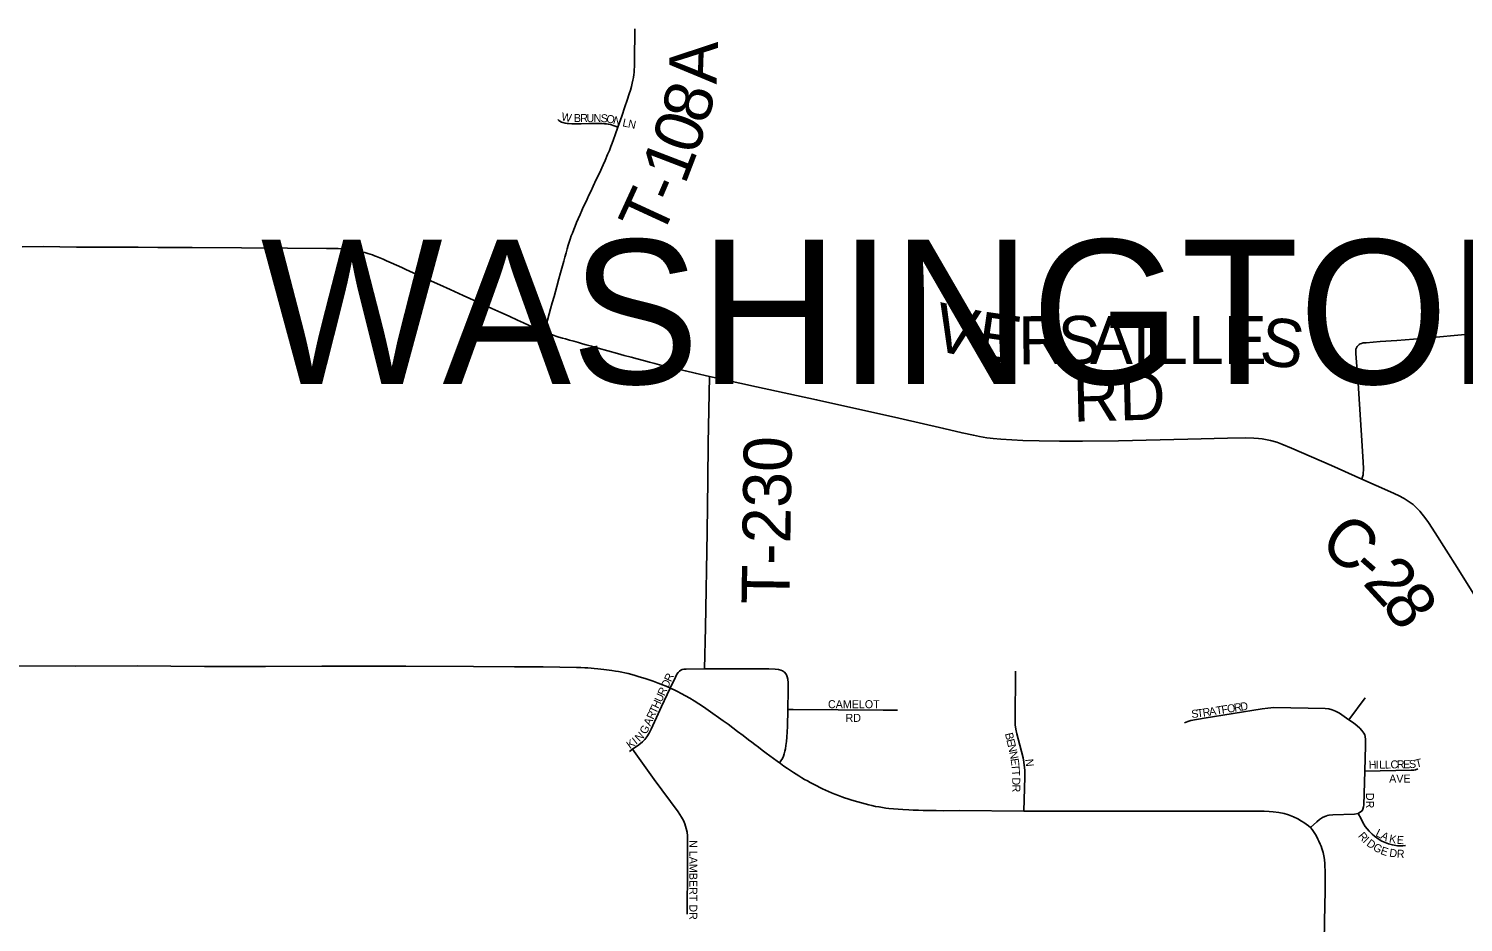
# Model space of a CAD drawing. Extents: x -87 to 2145, y -2128 to 440.
# Drawn here: x 221.2 to 266.02, y -527.53 to -499.63 of the extents above; entities that cross this region are included whole.
import ezdxf

# ---------------------------------------------------------------- set-up
doc = ezdxf.new("R2010")
doc.units = 0
for name, color, linetype in [('GM_X_City_Street', 7, 'Continuous'), ('GM_X_City_Street_Text', 7, 'Continuous'), ('GM_X_County_Road', 7, 'Continuous'), ('GM_X_County_Road_Text', 7, 'Continuous'), ('GM_X_State_Route', 7, 'Continuous'), ('GM_X_Township_Road', 7, 'Continuous'), ('GM_X_Township_Road_Text', 7, 'Continuous'), ('GM_X_Township_Subdivision', 7, 'Continuous'), ('GM_X_Township_Subdivision_Text', 7, 'Continuous'), ('GM_X_Township_Text', 7, 'Continuous')]:
    doc.layers.add(name, color=color, linetype=linetype)

msp = doc.modelspace()

# ---------------------------------------------------------------- linework, layer by layer
at = {"layer": 'GM_X_City_Street'}
for points in [[(257.309, -521.306), (257.413, -521.257), (257.506, -521.225), (257.925, -521.152), (259.734, -520.865), (259.912, -520.84), (260.095, -520.827), (261.704, -520.857), (261.814, -520.866), (261.927, -520.896), (262.022, -520.935), (262.148, -521.005), (262.448, -521.21)], [(262.448, -521.21), (262.955, -520.517)], [(262.448, -521.21), (262.586, -521.302), (262.703, -521.394), (262.786, -521.473), (262.849, -521.546), (262.907, -521.624), (262.938, -521.682), (262.952, -521.728), (262.963, -521.826), (262.963, -522.007), (262.942, -522.81)], [(262.942, -522.81), (262.909, -523.861), (262.901, -523.93), (262.882, -523.997), (262.855, -524.047), (262.812, -524.086), (262.739, -524.131)], [(262.942, -522.81), (264.391, -522.783), (264.472, -522.776), (264.521, -522.767), (264.596, -522.736)], [(262.739, -524.131), (262.617, -524.156), (261.94, -524.173), (261.826, -524.183), (261.765, -524.197), (261.752, -524.202), (261.692, -524.223), (261.621, -524.259), (261.528, -524.32), (261.442, -524.391), (261.246, -524.572)], [(262.739, -524.131), (262.826, -524.304), (262.884, -524.415), (262.956, -524.535), (263.02, -524.616), (263.081, -524.689), (263.171, -524.782), (263.244, -524.844), (263.362, -524.928), (263.473, -524.995), (263.574, -525.043), (263.68, -525.081), (263.804, -525.113), (263.964, -525.14), (264.059, -525.146), (264.132, -525.142), (264.21, -525.129)]]:
    msp.add_lwpolyline(points, dxfattribs=at)
at = {"layer": 'GM_X_County_Road'}
for points in [[(220.99, -506.435), (221.653, -506.434), (222.692, -506.447), (223.621, -506.449), (224.617, -506.454), (225.228, -506.458), (226.303, -506.461), (227.846, -506.476), (229.285, -506.486), (230.501, -506.491), (230.696, -506.493), (230.783, -506.495), (230.865, -506.497), (230.956, -506.502), (231.05, -506.506), (231.156, -506.515), (231.236, -506.523), (231.308, -506.532), (231.388, -506.545), (231.464, -506.56), (231.538, -506.575), (231.609, -506.593), (231.701, -506.617), (231.792, -506.643), (231.866, -506.667), (231.941, -506.693), (232.004, -506.717), (232.067, -506.742), (232.171, -506.786), (232.267, -506.827), (232.38, -506.876), (232.527, -506.942), (232.692, -507.016), (232.853, -507.088), (232.979, -507.144), (233.211, -507.248), (233.482, -507.372), (233.785, -507.51), (234.044, -507.628), (234.37, -507.776), (234.771, -507.959), (235.188, -508.149), (235.42, -508.253), (235.668, -508.364), (235.95, -508.49), (236.212, -508.609), (236.468, -508.726), (236.657, -508.813), (236.813, -508.885), (236.982, -508.96), (237.104, -509.012), (237.215, -509.058), (237.304, -509.094)], [(237.304, -509.094), (237.366, -509.117), (237.434, -509.143), (237.56, -509.188), (237.668, -509.225), (237.764, -509.256), (237.872, -509.288), (237.97, -509.316), (238.092, -509.351), (238.231, -509.39), (238.376, -509.431), (238.497, -509.466), (238.619, -509.501), (238.782, -509.546), (238.994, -509.605), (239.287, -509.685), (239.593, -509.77), (239.804, -509.828), (240.016, -509.887), (240.205, -509.939), (240.403, -509.993), (240.598, -510.045), (240.757, -510.087), (240.906, -510.124), (241.078, -510.167), (241.251, -510.208), (241.431, -510.25), (241.716, -510.315), (242.022, -510.384), (242.469, -510.486)], [(242.469, -510.486), (243.94, -510.811), (245.816, -511.217), (248.379, -511.789), (249.786, -512.116), (250.362, -512.248), (250.714, -512.323), (250.907, -512.363), (251.023, -512.383), (251.131, -512.403), (251.233, -512.415), (251.326, -512.426), (251.571, -512.447), (252.258, -512.484), (252.766, -512.499), (253.406, -512.511), (254.127, -512.509), (255.243, -512.494), (257.408, -512.443), (258.655, -512.415), (259.214, -512.405), (259.478, -512.41), (259.622, -512.42), (259.732, -512.435), (259.838, -512.455), (260, -512.491), (260.191, -512.544), (260.347, -512.599), (260.652, -512.723), (261.899, -513.272), (262.847, -513.694)], [(262.847, -513.694), (263.747, -514.088), (263.997, -514.207), (264.176, -514.299), (264.329, -514.398), (264.448, -514.488), (264.56, -514.588), (264.664, -514.694), (264.739, -514.783), (264.818, -514.889), (264.931, -515.051), (265.137, -515.367), (265.823, -516.448), (266.377, -517.337), (266.924, -518.134), (267.562, -519.069), (267.821, -519.468), (267.91, -519.625)]]:
    msp.add_lwpolyline(points, dxfattribs=at)
at = {"layer": 'GM_X_State_Route'}
for points in [[(220.795, -519.527), (222.646, -519.528), (224.587, -519.526), (226.687, -519.539), (228.593, -519.539), (230.359, -519.532), (232.985, -519.535), (235.09, -519.548), (236.379, -519.554), (237.269, -519.559), (238.317, -519.574), (238.449, -519.576), (238.573, -519.58), (238.669, -519.587), (238.775, -519.593), (238.866, -519.602), (238.977, -519.613), (239.076, -519.624), (239.166, -519.635), (239.248, -519.645), (239.333, -519.656), (239.417, -519.669), (239.526, -519.687), (239.63, -519.704), (239.73, -519.724), (239.825, -519.743), (239.929, -519.767), (240.04, -519.795), (240.146, -519.823), (240.244, -519.852), (240.344, -519.882), (240.463, -519.921), (240.587, -519.962), (240.713, -520.006), (240.863, -520.06), (240.999, -520.112), (241.117, -520.16), (241.232, -520.21), (241.244, -520.215)], [(241.244, -520.215), (241.368, -520.275), (241.47, -520.324), (241.587, -520.386), (241.715, -520.455), (241.857, -520.537), (241.987, -520.615), (242.134, -520.709), (242.285, -520.808), (242.431, -520.908), (242.575, -521.008), (242.751, -521.134), (242.894, -521.238), (243.046, -521.349), (243.195, -521.46), (243.343, -521.57), (243.517, -521.703), (243.686, -521.831), (243.786, -521.907), (243.881, -521.978), (243.994, -522.065), (244.111, -522.154), (244.239, -522.25), (244.352, -522.334), (244.469, -522.421), (244.578, -522.499), (244.658, -522.556), (244.682, -522.573), (244.791, -522.651), (244.906, -522.731), (244.999, -522.794), (245.094, -522.857), (245.175, -522.909), (245.255, -522.959), (245.35, -523.018), (245.437, -523.068), (245.526, -523.118), (245.611, -523.165), (245.713, -523.22), (245.817, -523.272), (245.915, -523.319), (245.997, -523.358), (246.095, -523.404), (246.19, -523.448), (246.281, -523.487), (246.383, -523.528), (246.496, -523.571), (246.607, -523.612), (246.687, -523.641), (246.785, -523.673), (246.885, -523.706), (246.993, -523.738), (247.099, -523.769), (247.214, -523.801), (247.336, -523.834), (247.445, -523.862), (247.544, -523.886), (247.659, -523.91), (247.766, -523.929), (247.874, -523.947), (247.978, -523.962), (248.074, -523.975), (248.217, -523.99), (248.367, -524.003), (248.51, -524.012), (248.697, -524.02), (248.836, -524.027), (248.994, -524.031), (249.142, -524.036), (249.356, -524.04), (249.55, -524.042), (249.78, -524.046), (250.281, -524.044), (252.288, -524.057), (255.729, -524.063), (257.008, -524.062), (258.551, -524.062)], [(258.551, -524.062), (259.669, -524.062), (259.802, -524.064), (259.952, -524.072), (260.082, -524.081), (260.261, -524.105), (260.421, -524.137), (260.563, -524.178), (260.717, -524.237), (260.852, -524.302), (260.966, -524.369), (261.035, -524.415), (261.113, -524.469), (261.185, -524.523), (261.246, -524.572), (261.295, -524.633), (261.339, -524.697), (261.4, -524.794), (261.44, -524.857), (261.479, -524.935), (261.508, -524.998), (261.547, -525.088), (261.577, -525.157), (261.603, -525.226), (261.644, -525.352), (261.666, -525.45), (261.683, -525.565), (261.696, -525.71), (261.704, -525.993), (261.705, -526.162)], [(261.705, -526.162), (261.703, -526.32)], [(261.699, -526.584), (261.693, -526.987), (261.652, -529.224), (261.649, -529.417), (261.632, -530.36), (261.631, -530.393), (261.601, -532.043), (261.589, -532.72), (261.57, -533.374), (261.569, -533.726), (261.565, -534.471), (261.56, -535.34), (261.551, -536.077), (261.549, -537.447)], [(261.703, -526.32), (261.699, -526.584)]]:
    msp.add_lwpolyline(points, dxfattribs=at)
at = {"layer": 'GM_X_Township_Road'}
for points in [[(239.606, -502.701), (239.725, -502.359), (239.827, -502.071), (239.9, -501.856), (239.963, -501.664), (240, -501.544), (240.032, -501.429), (240.057, -501.333), (240.076, -501.239), (240.091, -501.157), (240.105, -501.063), (240.111, -500.992), (240.117, -500.917), (240.12, -500.812), (240.122, -500.645), (240.133, -499.629)], [(237.304, -509.094), (237.355, -508.909), (237.405, -508.727), (237.459, -508.533), (237.503, -508.377), (237.557, -508.188), (237.611, -507.993), (237.698, -507.676), (237.763, -507.444), (237.815, -507.251), (237.874, -507.032), (237.913, -506.891), (237.95, -506.758), (237.986, -506.628), (238.021, -506.507), (238.056, -506.389), (238.084, -506.294), (238.117, -506.196), (238.151, -506.099), (238.186, -506.01), (238.227, -505.901), (238.271, -505.79), (238.314, -505.684), (238.362, -505.569), (238.423, -505.43), (238.475, -505.306), (238.523, -505.202), (238.579, -505.087), (238.644, -504.951), (238.703, -504.829), (238.759, -504.708), (238.831, -504.551), (238.93, -504.339), (239.026, -504.137), (239.141, -503.883), (239.204, -503.744), (239.286, -503.557), (239.341, -503.431), (239.39, -503.308), (239.43, -503.204), (239.471, -503.088), (239.521, -502.948), (239.606, -502.701)], [(262.77, -509.489), (262.8, -509.469), (262.835, -509.456), (262.89, -509.442), (262.986, -509.433), (263.422, -509.401), (263.941, -509.363), (264.725, -509.301), (266.296, -509.157), (266.916, -509.111)], [(262.847, -513.694), (262.873, -513.621), (262.889, -513.563), (262.893, -513.517), (262.896, -513.473), (262.899, -513.435), (262.899, -513.403), (262.899, -513.366), (262.889, -513.159), (262.855, -512.649), (262.777, -511.348), (262.73, -510.7), (262.706, -510.307), (262.662, -509.766), (262.661, -509.713), (262.663, -509.677), (262.667, -509.631), (262.679, -509.591), (262.703, -509.551), (262.743, -509.507), (262.77, -509.489)], [(242.34, -518.324), (242.394, -515.351), (242.415, -513.71), (242.43, -512.578), (242.469, -510.486)], [(242.314, -519.617), (242.34, -518.324)], [(241.244, -520.215), (241.402, -519.879), (241.448, -519.788), (241.488, -519.73), (241.526, -519.693), (241.57, -519.662), (241.619, -519.641), (241.671, -519.629), (241.735, -519.624), (242.314, -519.617)], [(244.916, -520.883), (244.929, -520.286), (244.93, -520.049), (244.919, -519.938), (244.899, -519.862), (244.874, -519.806), (244.849, -519.768), (244.81, -519.721), (244.748, -519.677), (244.693, -519.655), (244.626, -519.636), (244.516, -519.624), (244.326, -519.617), (243.802, -519.62), (242.314, -519.617)], [(244.658, -522.556), (244.701, -522.489), (244.747, -522.416), (244.779, -522.338), (244.8, -522.271), (244.823, -522.19), (244.839, -522.11), (244.857, -522.006), (244.871, -521.882), (244.882, -521.752), (244.903, -521.418), (244.916, -520.883)]]:
    msp.add_lwpolyline(points, dxfattribs=at)
at = {"layer": 'GM_X_Township_Subdivision'}
for points in [[(237.731, -502.462), (237.762, -502.494), (237.796, -502.52), (237.842, -502.544), (237.89, -502.562), (237.956, -502.58), (238.018, -502.587), (238.067, -502.593), (238.163, -502.596), (238.267, -502.598), (238.454, -502.596), (238.697, -502.59), (238.899, -502.587), (239.018, -502.587), (239.114, -502.592), (239.187, -502.596), (239.255, -502.603), (239.305, -502.609), (239.363, -502.62), (239.409, -502.633), (239.461, -502.648), (239.519, -502.668), (239.606, -502.701)], [(252.288, -524.057), (252.317, -522.99), (252.315, -522.795), (252.291, -522.535), (252.264, -522.392), (252.164, -521.996), (252.068, -521.648), (252.038, -521.502), (252.02, -521.37), (252.014, -521.254), (252.025, -519.684)], [(240.972, -520.792), (241.149, -520.415), (241.244, -520.215)], [(240.066, -522.129), (240.26, -521.988), (240.374, -521.892), (240.444, -521.82), (240.507, -521.741), (240.579, -521.629), (240.649, -521.497), (240.863, -521.023), (240.972, -520.792)], [(244.916, -520.883), (245.08, -520.884), (247.892, -520.908)], [(247.892, -520.908), (248.34, -520.912)], [(239.967, -522.199), (240.066, -522.129)], [(241.771, -527.276), (241.776, -525.801), (241.781, -525.556), (241.784, -524.999), (241.78, -524.833), (241.766, -524.717), (241.741, -524.603), (241.697, -524.46), (241.651, -524.352), (241.595, -524.25), (241.485, -524.085), (240.735, -523.07), (240.066, -522.129)]]:
    msp.add_lwpolyline(points, dxfattribs=at)

# ---------------------------------------------------------------- texts
at = {"layer": 'GM_X_City_Street_Text'}
for s, rotation, p in [('R', 8.4778, (257.895, -521.111)), ('A', 9.0056, (258.094, -521.082)), ('T', 9.0292, (258.311, -521.047)), ('F', 8.9996, (258.485, -521.02)), ('O', 9.0277, (258.659, -520.992)), ('R', 9.0285, (258.876, -520.958)), ('D', 9.0277, (259.072, -520.927)), ('S', 6.7625, (257.538, -521.155)), ('T', 7.0226, (257.714, -521.134)), ('H', 0.9399, (263.065, -522.739)), ('I', 0.9177, (263.284, -522.735)), ('L', 0.9364, (263.395, -522.733)), ('L', 0.9289, (263.571, -522.73)), ('C', 0.932, (263.747, -522.727)), ('R', 0.944, (263.945, -522.724)), ('E', 0.9497, (264.143, -522.721)), ('S', 3.4299, (264.33, -522.718)), ('T', 13.1986, (264.552, -522.701)), ('AVE', 0, (263.703, -523.169)), ('DR', 270, (262.98, -523.49)), ('R', 310.0481, (262.717, -524.844)), ('I', 316.4079, (262.865, -525.018)), ('L', 333.5571, (263.259, -524.825)), ('A', 332.0368, (263.415, -524.902)), ('K', 349.3183, (263.687, -525.033)), ('E', 355.8623, (263.934, -525.077)), ('D', 324.5919, (262.975, -525.119)), ('G', 329.8096, (263.175, -525.259)), ('E', 340.6183, (263.412, -525.392)), ('D', 352.1337, (263.696, -525.477)), ('R', 356.7966, (263.936, -525.509))]:
    msp.add_text(s, height=0.25, rotation=rotation, dxfattribs=at).set_placement(p)
at = {"layer": 'GM_X_County_Road_Text'}
for s, rotation, p in [('V', 347.6763, (249.352, -509.63)), ('E', 351.8118, (250.758, -509.933)), ('R', 0.5842, (252.119, -510.109)), ('S', 0.0095, (253.347, -510.097)), ('A', 0.0131, (254.359, -510.097)), ('I', 0.0078, (255.679, -510.096)), ('L', 0.0107, (256.295, -510.096)), ('L', 0.0086, (257.417, -510.096)), ('E', 0.0107, (258.539, -510.096)), ('S', 352.2119, (259.607, -510.092)), ('RD', 1.4672, (253.836, -511.9)), ('C', 321.7358, (261.464, -515.822)), ('-', 318.5402, (262.415, -516.571)), ('2', 312.6038, (262.847, -516.95)), ('8', 304.2587, (263.437, -517.585))]:
    msp.add_text(s, height=1.5, rotation=rotation, dxfattribs=at).set_placement(p)
at = {"layer": 'GM_X_Township_Road_Text'}
for s, rotation, p in [('A', 87.9958, (242.69, -501.372)), ('8', 74.3702, (242.381, -502.646)), ('0', 70.9621, (242.051, -503.612)), ('1', 69.0227, (241.701, -504.527)), ('T', 65.2656, (240.946, -506.211)), ('-', 66.6913, (241.432, -505.155)), ('T-230', 89.1629, (244.966, -517.602))]:
    msp.add_text(s, height=1.5, rotation=rotation, dxfattribs=at).set_placement(p)
at = {"layer": 'GM_X_Township_Subdivision_Text'}
for s, rotation, p in [('W', 349.3793, (237.825, -502.487)), ('B', 359.8786, (238.229, -502.542)), ('R', 359.8754, (238.427, -502.543)), ('U', 359.8688, (238.625, -502.543)), ('N', 359.8688, (238.845, -502.544)), ('S', 357.0202, (239.062, -502.544)), ('O', 349.5603, (239.229, -502.552)), ('N', 343.307, (239.438, -502.591)), ('L', 347.8705, (239.734, -502.673)), ('N', 348.0062, (239.907, -502.71)), ('R', 64.9449, (241.263, -520.041)), ('U', 64.9721, (240.965, -520.679)), ('R', 64.9449, (241.058, -520.48)), ('D', 64.9721, (241.169, -520.241)), ('T', 64.9688, (240.797, -521.038)), ('H', 64.9721, (240.872, -520.878)), ('CAMELOT', 0, (246.169, -520.846)), ('A', 64.9699, (240.62, -521.417)), ('R', 64.9449, (240.713, -521.217)), ('RD', 0, (246.719, -521.272)), ('N', 43.7729, (240.278, -521.908)), ('G', 63.8633, (240.493, -521.679)), ('B', 283.3059, (251.697, -521.641)), ('K', 36.0001, (239.985, -522.129)), ('I', 38.2234, (240.172, -521.993)), ('E', 283.3284, (251.743, -521.834)), ('N', 282.8963, (251.783, -522.004)), ('N', 281.1513, (251.832, -522.217)), ('E', 277.8944, (251.874, -522.429)), ('T', 274.7319, (251.897, -522.6)), ('N', 275.7106, (252.332, -522.44)), ('T', 273.3071, (251.912, -522.773)), ('D', 271.0492, (251.924, -523.012)), ('R', 270.17, (251.928, -523.231)), ('N LAMBERT DR', 270, (241.837, -524.964))]:
    msp.add_text(s, height=0.25, rotation=rotation, dxfattribs=at).set_placement(p)
at = {"layer": 'GM_X_Township_Text'}
msp.add_text('WASHINGTON', height=4.5, rotation=0, dxfattribs=at).set_placement((228.448, -510.719))

doc.saveas('drawing.dxf')
